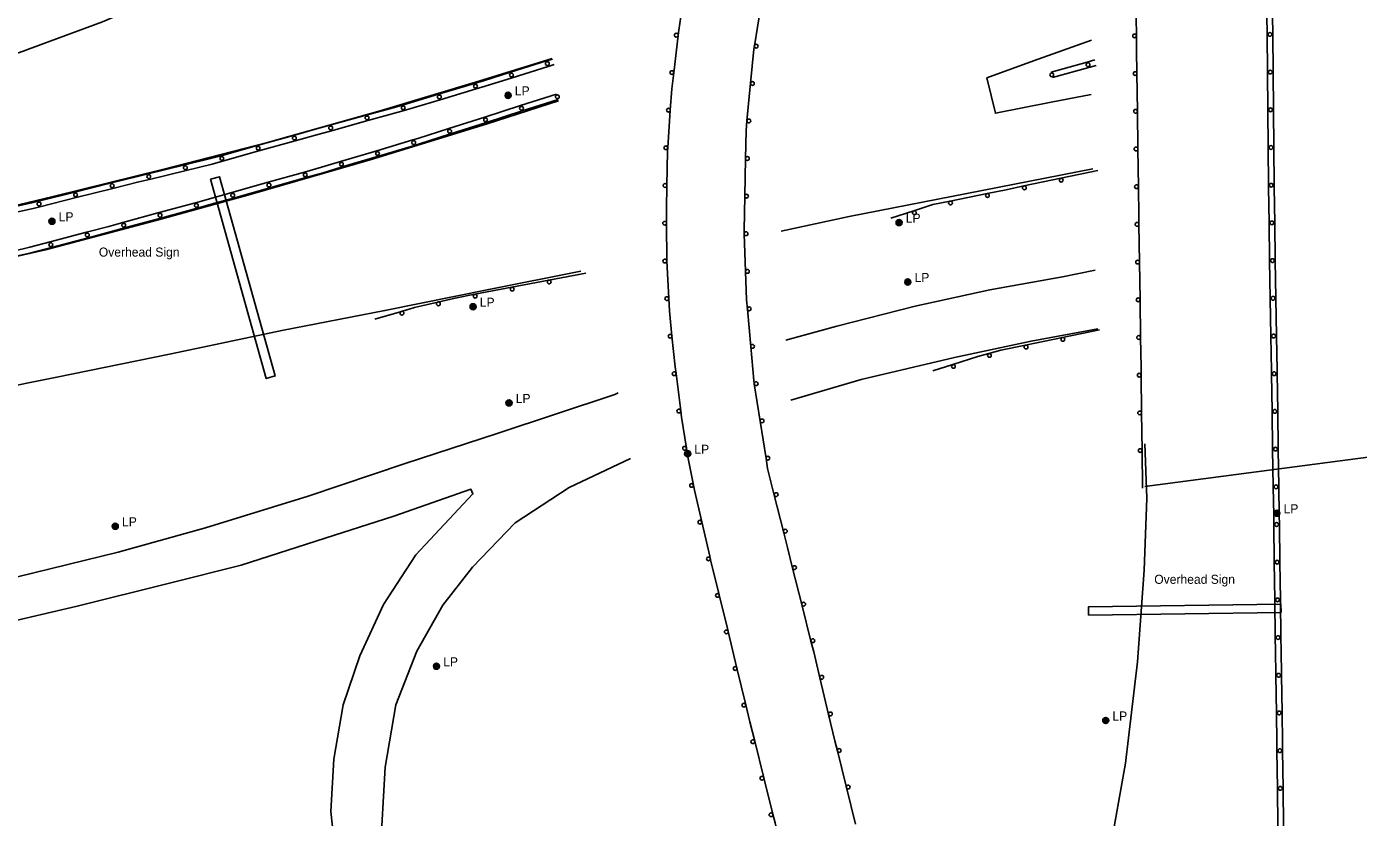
# Model space of a CAD drawing. Extents: x 2402803 to 2427059, y 6985292 to 6997652.
# Drawn here: x 2410013 to 2410720, y 6991137 to 6991556 of the extents above; entities that cross this region are included whole.
import ezdxf

# ---------------------------------------------------------------- set-up
doc = ezdxf.new("R2010")
doc.units = 0
for name, color, linetype in [('p_road - paved curb', 7, 'Continuous'), ('p_road bridge end', 7, 'Continuous'), ('p_road conc barrier', 7, 'Continuous'), ('p_road guard rails', 7, 'Continuous'), ('p_structure general', 7, 'Continuous'), ('p_utility manhole', 7, 'Continuous')]:
    doc.layers.add(name, color=color, linetype=linetype)

msp = doc.modelspace()

# ---------------------------------------------------------------- linework, layer by layer
at = {"layer": 'p_road - paved curb'}
for points in [[(2409960.71, 6991529.81), (2410009.47, 6991542.48), (2410053.45, 6991558.8), (2410096.7, 6991577.41), (2410135.79, 6991596.98), (2410156.26, 6991608.22), (2410188.57, 6991627.97), (2410221.53, 6991651.53), (2410249.87, 6991673.26), (2410275.23, 6991695.32), (2410295.88, 6991714.67), (2410323.24, 6991740.62), (2410347.96, 6991767.42), (2410374.52, 6991799.38), (2410394.06, 6991825.68), (2410408.75, 6991847.33), (2410426.96, 6991877.43), (2410444.01, 6991908.91), (2410461.16, 6991944.99), (2410464.35, 6991952.1)], [(2410578.3, 6991549.1), (2410547.59, 6991538.19), (2410522.82, 6991529.02), (2410527.29, 6991510.32), (2410556.91, 6991516.22), (2410578.19, 6991520.17)], [(2409963.83, 6991450.86), (2410027.36, 6991466.17), (2410085.28, 6991480.54), (2410141.05, 6991494.82), (2410200.85, 6991511.61), (2410253.26, 6991527.36), (2410292.03, 6991539.4)], [(2409962.31, 6991424), (2410023.26, 6991437.85), (2410083.25, 6991453.73), (2410131.86, 6991467.17), (2410195.46, 6991485.55), (2410257.04, 6991504.57), (2410295.48, 6991516.97)], [(2410413.66, 6991447.81), (2410449.7, 6991455.54), (2410512.18, 6991467.73), (2410579.04, 6991480.8)], [(2409963.04, 6991357.03), (2410028.42, 6991370.18), (2410089.91, 6991382.73), (2410148.66, 6991395.02), (2410203.39, 6991405.67), (2410258.4, 6991416.88), (2410307.37, 6991426.6)], [(2410416.1, 6991389.89), (2410443.16, 6991397.33), (2410484.74, 6991407.89), (2410524.39, 6991416.64), (2410562.94, 6991423.6), (2410580.17, 6991427.01)], [(2410418.68, 6991358.16), (2410456.01, 6991369.03), (2410505.58, 6991380.73), (2410546.21, 6991389.46), (2410581.73, 6991395.88)], [(2409963.2, 6991254.49), (2410008.45, 6991264.47), (2410061.72, 6991277.55), (2410108.2, 6991290.46), (2410162.54, 6991307.21), (2410214.12, 6991324.45), (2410262.97, 6991340.39), (2410325.34, 6991361.05), (2410327.07, 6991361.96)], [(2410606.59, 6991334.9), (2410607.56, 6991306.15), (2410606.21, 6991267.97), (2410602.66, 6991219.34), (2410596.31, 6991165.61), (2410587.94, 6991118.84), (2410578.2, 6991081.84), (2410564.79, 6991050.59), (2410547.16, 6991023.52), (2410529.1, 6991002.74), (2410509.17, 6990986.23), (2410500.87, 6990980.81)], [(2410333.69, 6991327.16), (2410301.13, 6991311.82), (2410272.51, 6991293.03), (2410249.78, 6991269.6), (2410234.01, 6991249.34), (2410220.26, 6991224.98), (2410209.1, 6991196.49), (2410203.41, 6991163.38), (2410201.64, 6991132.25), (2410204.46, 6991104.61), (2410213.18, 6991075.54), (2410227.19, 6991045.4), (2410248.1, 6991015.46), (2410269.02, 6990995.2), (2410301.61, 6990972.42), (2410333.31, 6990958.49), (2410369.9, 6990950.37), (2410400.69, 6990948.68), (2410441.15, 6990954)], [(2410178.16, 6991107.21), (2410174.59, 6991140.01), (2410176.23, 6991167.77), (2410181.27, 6991196.58), (2410190.05, 6991222.51), (2410202.56, 6991249.79), (2410219.73, 6991276.02), (2410250.02, 6991308.38), (2410248.95, 6991310.88), (2410208.01, 6991296.6), (2410171.58, 6991284.86), (2410126.98, 6991270.61), (2410089.06, 6991261.1), (2410040.12, 6991248.85), (2409999.17, 6991239.34), (2409963.13, 6991231.76)]]:
    msp.add_lwpolyline(points, dxfattribs=at)
at = {"layer": 'p_road bridge end'}
msp.add_lwpolyline([(2410606.54, 6991312.24), (2410745.28, 6991330.56)], dxfattribs=at)
at = {"layer": 'p_road conc barrier'}
for p, q in [((2410671.48, 6991552.11), (2410671.65, 6991532.11)), ((2410674.48, 6991552.14), (2410674.65, 6991532.14)), ((2410270.02, 6991532.02), (2410289.1, 6991538.05)), ((2410270.93, 6991529.16), (2410290, 6991535.18)), ((2410289.1, 6991538.05), (2410292.29, 6991539.05)), ((2410290, 6991535.18), (2410293.19, 6991536.19)), ((2410556.8, 6991532.12), (2410576.06, 6991537.49)), ((2410557.6, 6991529.23), (2410576.87, 6991534.6)), ((2410576.06, 6991537.49), (2410580.03, 6991538.6)), ((2410576.87, 6991534.6), (2410580.83, 6991535.71)), ((2410671.65, 6991532.11), (2410671.82, 6991512.12)), ((2410674.65, 6991532.14), (2410674.82, 6991512.14)), ((2410212.65, 6991514.64), (2410231.81, 6991520.37)), ((2410231.81, 6991520.37), (2410250.97, 6991526.09)), ((2410232.67, 6991517.49), (2410251.83, 6991523.22)), ((2410294.39, 6991520.48), (2410275.34, 6991514.38)), ((2410213.51, 6991511.77), (2410232.67, 6991517.49)), ((2410275.34, 6991514.38), (2410256.3, 6991508.29)), ((2410295.31, 6991517.62), (2410276.26, 6991511.53)), ((2410671.82, 6991512.12), (2410672, 6991492.12)), ((2410674.82, 6991512.14), (2410675, 6991492.14)), ((2410174.17, 6991503.96), (2410193.45, 6991509.28)), ((2410174.97, 6991501.07), (2410194.25, 6991506.39)), ((2410256.3, 6991508.29), (2410237.25, 6991502.2)), ((2410257.21, 6991505.43), (2410238.16, 6991499.34)), ((2410276.26, 6991511.53), (2410257.21, 6991505.43)), ((2410135.64, 6991493.18), (2410154.89, 6991498.59)), ((2410116.38, 6991487.78), (2410135.64, 6991493.18)), ((2410136.45, 6991490.3), (2410155.7, 6991495.7)), ((2410218.18, 6991496.15), (2410199.02, 6991490.43)), ((2410219.04, 6991493.28), (2410199.88, 6991487.56)), ((2410672, 6991492.12), (2410672.17, 6991472.12)), ((2410675, 6991492.14), (2410675.17, 6991472.14)), ((2410117.2, 6991484.89), (2410136.45, 6991490.3)), ((2410199.02, 6991490.43), (2410179.85, 6991484.71)), ((2410199.88, 6991487.56), (2410180.71, 6991481.84)), ((2410077.67, 6991478.14), (2410097.11, 6991482.88)), ((2410078.38, 6991475.23), (2410097.82, 6991479.96)), ((2410160.65, 6991479.12), (2410141.41, 6991473.67)), ((2410038.85, 6991468.49), (2410058.25, 6991473.33)), ((2410039.57, 6991465.58), (2410058.97, 6991470.42)), ((2410141.41, 6991473.67), (2410122.17, 6991468.22)), ((2410142.23, 6991470.78), (2410122.98, 6991465.34)), ((2410161.47, 6991476.23), (2410142.23, 6991470.78)), ((2410019.45, 6991463.64), (2410038.85, 6991468.49)), ((2410020.17, 6991460.73), (2410039.57, 6991465.58)), ((2410102.9, 6991462.87), (2410083.62, 6991457.61)), ((2410083.62, 6991457.61), (2410064.34, 6991452.36)), ((2410103.69, 6991459.97), (2410084.41, 6991454.72)), ((2410084.41, 6991454.72), (2410065.13, 6991449.46)), ((2410672.48, 6991452.12), (2410672.8, 6991432.12)), ((2410675.48, 6991452.17), (2410675.8, 6991432.17)), ((2410045.03, 6991447.18), (2410025.7, 6991442.04)), ((2410045.8, 6991444.28), (2410026.47, 6991439.14)), ((2410672.8, 6991432.12), (2410673.12, 6991412.13)), ((2410675.8, 6991432.17), (2410676.12, 6991412.17)), ((2410673.12, 6991412.13), (2410673.44, 6991392.13)), ((2410676.12, 6991412.17), (2410676.44, 6991392.18)), ((2410673.76, 6991372.13), (2410674.08, 6991352.13)), ((2410676.76, 6991372.18), (2410677.08, 6991352.18)), ((2410674.08, 6991352.13), (2410674.4, 6991332.14)), ((2410677.08, 6991352.18), (2410677.39, 6991332.18)), ((2410674.4, 6991332.14), (2410674.71, 6991312.14)), ((2410677.39, 6991332.18), (2410677.71, 6991312.19)), ((2410675.01, 6991292.14), (2410675.27, 6991272.15)), ((2410678.01, 6991292.18), (2410678.27, 6991272.19)), ((2410675.27, 6991272.15), (2410675.53, 6991252.15)), ((2410678.27, 6991272.19), (2410678.53, 6991252.19)), ((2410675.53, 6991252.15), (2410675.78, 6991232.16)), ((2410678.53, 6991252.19), (2410678.78, 6991232.19)), ((2410676.08, 6991212.16), (2410676.4, 6991192.17)), ((2410679.08, 6991212.21), (2410679.4, 6991192.22)), ((2410676.71, 6991172.17), (2410676.96, 6991152.18)), ((2410679.71, 6991172.21), (2410679.96, 6991152.21)), ((2410676.96, 6991152.18), (2410677.21, 6991132.18)), ((2410679.96, 6991152.21), (2410680.21, 6991132.22))]:
    msp.add_line(p, q, dxfattribs=at)
for points in [[(2410671.21, 6991572.11), (2410671.39, 6991562.14), (2410671.48, 6991552.11)], [(2410674.21, 6991572.17), (2410674.39, 6991562.18), (2410674.48, 6991552.14)], [(2410250.97, 6991526.09), (2410255.65, 6991527.49), (2410270.02, 6991532.02)], [(2410251.83, 6991523.22), (2410256.53, 6991524.62), (2410270.93, 6991529.16)], [(2410193.45, 6991509.28), (2410209.61, 6991513.73), (2410212.65, 6991514.64)], [(2410194.25, 6991506.39), (2410210.43, 6991510.85), (2410213.51, 6991511.77)], [(2410154.89, 6991498.59), (2410165.72, 6991501.63), (2410174.17, 6991503.96)], [(2410155.7, 6991495.7), (2410166.52, 6991498.74), (2410174.97, 6991501.07)], [(2410237.25, 6991502.2), (2410220.75, 6991496.92), (2410218.18, 6991496.15)], [(2410238.16, 6991499.34), (2410221.63, 6991494.05), (2410219.04, 6991493.28)], [(2410097.11, 6991482.88), (2410110.88, 6991486.23), (2410116.38, 6991487.78)], [(2410097.82, 6991479.96), (2410111.64, 6991483.33), (2410117.2, 6991484.89)], [(2410179.85, 6991484.71), (2410169.66, 6991481.67), (2410160.65, 6991479.12)], [(2410058.25, 6991473.33), (2410071.99, 6991476.76), (2410077.67, 6991478.14)], [(2410180.71, 6991481.84), (2410170.5, 6991478.79), (2410161.47, 6991476.23)], [(2410058.97, 6991470.42), (2410072.71, 6991473.85), (2410078.38, 6991475.23)], [(2410672.17, 6991472.12), (2410672.18, 6991470.96), (2410672.48, 6991452.12)], [(2410675.17, 6991472.14), (2410675.18, 6991471), (2410675.48, 6991452.17)], [(2410000.02, 6991459.2), (2410015.95, 6991462.77), (2410019.45, 6991463.64)], [(2410122.17, 6991468.22), (2410112.28, 6991465.42), (2410102.9, 6991462.87)], [(2410122.98, 6991465.34), (2410113.08, 6991462.53), (2410103.69, 6991459.97)], [(2410000.68, 6991456.27), (2410016.64, 6991459.85), (2410020.17, 6991460.73)], [(2410064.34, 6991452.36), (2410056.77, 6991450.3), (2410045.03, 6991447.18)], [(2410065.13, 6991449.46), (2410057.55, 6991447.4), (2410045.8, 6991444.28)], [(2410025.7, 6991442.04), (2410014.99, 6991439.19), (2410006.31, 6991437.17)], [(2410026.47, 6991439.14), (2410015.72, 6991436.28), (2410006.99, 6991434.25)], [(2410673.44, 6991392.13), (2410673.74, 6991373.6), (2410673.76, 6991372.13)], [(2410676.44, 6991392.18), (2410676.74, 6991373.64), (2410676.76, 6991372.18)], [(2410674.71, 6991312.14), (2410674.95, 6991297.03), (2410675.01, 6991292.14)], [(2410677.71, 6991312.19), (2410677.95, 6991297.07), (2410678.01, 6991292.18)], [(2410675.78, 6991232.16), (2410675.87, 6991225.39), (2410676.08, 6991212.16)], [(2410678.78, 6991232.19), (2410678.87, 6991225.43), (2410679.08, 6991212.21)], [(2410676.4, 6991192.17), (2410676.65, 6991176.74), (2410676.71, 6991172.17)], [(2410679.4, 6991192.22), (2410679.65, 6991176.78), (2410679.71, 6991172.21)]]:
    msp.add_lwpolyline(points, dxfattribs=at)
for centre in [(2410672.98, 6991552.13), (2410289.55, 6991536.62), (2410576.46, 6991536.05), (2410270.48, 6991530.59), (2410557.2, 6991530.67), (2410673.15, 6991532.13), (2410232.24, 6991518.93), (2410251.4, 6991524.65), (2410294.85, 6991519.05), (2410213.08, 6991513.21), (2410275.8, 6991512.95), (2410673.32, 6991512.13), (2410193.85, 6991507.83), (2410256.75, 6991506.86), (2410155.3, 6991497.14), (2410174.57, 6991502.51), (2410237.7, 6991500.77), (2410136.04, 6991491.74), (2410218.61, 6991494.72), (2410673.5, 6991492.13), (2410116.79, 6991486.34), (2410180.28, 6991483.27), (2410199.45, 6991489), (2410078.03, 6991476.69), (2410097.46, 6991481.42), (2410161.06, 6991477.67), (2410058.61, 6991471.87), (2410141.82, 6991472.23), (2410673.67, 6991472.13), (2410019.81, 6991462.19), (2410039.21, 6991467.03), (2410122.58, 6991466.78), (2410084.02, 6991456.17), (2410103.3, 6991461.42), (2410064.73, 6991450.91), (2410673.98, 6991452.14), (2410026.09, 6991440.59), (2410045.41, 6991445.73), (2410674.3, 6991432.15), (2410674.62, 6991412.15), (2410674.94, 6991392.15), (2410675.26, 6991372.16), (2410675.58, 6991352.16), (2410675.9, 6991332.16), (2410676.21, 6991312.16), (2410676.51, 6991292.16), (2410676.77, 6991272.17), (2410677.03, 6991252.17), (2410677.28, 6991232.18), (2410677.58, 6991212.19), (2410677.9, 6991192.19), (2410678.21, 6991172.19), (2410678.46, 6991152.2)]:
    msp.add_circle(centre, 1, dxfattribs=at)
at = {"layer": 'p_road guard rails'}
for p, q in [((2410602.15, 6991551.36), (2410601.87, 6991571.35)), ((2410402.7, 6991565.79), (2410399.38, 6991546.09)), ((2410356.57, 6991531.76), (2410358.97, 6991551.61)), ((2410397.36, 6991526.2), (2410395.47, 6991506.3)), ((2410602.67, 6991511.36), (2410602.41, 6991531.36)), ((2410353.45, 6991491.93), (2410354.78, 6991511.86)), ((2410602.93, 6991491.36), (2410602.67, 6991511.36)), ((2410603.19, 6991471.36), (2410602.93, 6991491.36)), ((2410394.67, 6991486.34), (2410394.26, 6991466.36)), ((2410581.61, 6991479.86), (2410562.03, 6991475.79)), ((2410562.03, 6991475.79), (2410542.45, 6991471.72)), ((2410522.86, 6991467.68), (2410503.26, 6991463.69)), ((2410483.98, 6991458.52), (2410471.88, 6991454.6)), ((2410603.75, 6991431.37), (2410603.45, 6991451.37)), ((2410393.97, 6991446.37), (2410394.68, 6991426.41)), ((2410353.93, 6991412.02), (2410352.89, 6991431.98)), ((2410604.04, 6991411.37), (2410603.75, 6991431.37)), ((2410290.35, 6991421.79), (2410270.7, 6991418.02)), ((2410309.99, 6991425.55), (2410290.35, 6991421.79)), ((2410270.7, 6991418.02), (2410251.06, 6991414.26)), ((2410395.66, 6991406.47), (2410397.44, 6991386.58)), ((2410604.34, 6991391.37), (2410604.04, 6991411.37)), ((2410212.12, 6991405.23), (2410197.99, 6991401.03)), ((2410582.5, 6991395.38), (2410562.91, 6991391.33)), ((2410562.91, 6991391.33), (2410543.33, 6991387.28)), ((2410360.31, 6991352.47), (2410357.84, 6991372.29)), ((2410504.73, 6991376.97), (2410494.07, 6991373.59)), ((2410604.87, 6991351.38), (2410604.62, 6991371.38)), ((2410399.35, 6991366.7), (2410402.47, 6991346.96)), ((2410605.12, 6991331.38), (2410604.87, 6991351.38)), ((2410402.47, 6991346.96), (2410405.59, 6991327.22)), ((2410605.37, 6991311.38), (2410605.12, 6991331.38)), ((2410409.97, 6991307.76), (2410414.82, 6991288.4)), ((2410380.75, 6991254.79), (2410376.01, 6991274.15)), ((2410419.69, 6991269.04), (2410424.57, 6991249.67)), ((2410424.57, 6991249.67), (2410429.44, 6991230.3)), ((2410390.15, 6991216.01), (2410385.49, 6991235.43)), ((2410394.81, 6991196.59), (2410390.15, 6991216.01)), ((2410434.14, 6991210.88), (2410438.76, 6991191.44)), ((2410404.38, 6991157.82), (2410399.56, 6991177.2)), ((2410443.43, 6991172.02), (2410448.22, 6991152.66)), ((2410409.2, 6991138.44), (2410404.38, 6991157.82)), ((2410448.22, 6991152.66), (2410453.01, 6991133.29))]:
    msp.add_line(p, q, dxfattribs=at)
for points in [[(2410358.97, 6991551.61), (2410359.15, 6991553.12), (2410361.84, 6991571.4)], [(2410602.41, 6991531.36), (2410602.25, 6991544), (2410602.15, 6991551.36)], [(2410399.38, 6991546.09), (2410399.09, 6991544.36), (2410397.36, 6991526.2)], [(2410354.78, 6991511.86), (2410355.55, 6991523.32), (2410356.57, 6991531.76)], [(2410395.47, 6991506.3), (2410394.96, 6991500.92), (2410394.67, 6991486.34)], [(2410353, 6991471.95), (2410353.33, 6991490.21), (2410353.45, 6991491.93)], [(2410352.8, 6991451.96), (2410352.77, 6991459.53), (2410353, 6991471.95)], [(2410542.45, 6991471.72), (2410533.03, 6991469.76), (2410522.86, 6991467.68)], [(2410603.45, 6991451.37), (2410603.39, 6991455.63), (2410603.19, 6991471.36)], [(2410394.26, 6991466.36), (2410393.9, 6991448.26), (2410393.97, 6991446.37)], [(2410503.26, 6991463.69), (2410494.17, 6991461.83), (2410483.98, 6991458.52)], [(2410352.89, 6991431.98), (2410352.89, 6991432.02), (2410352.8, 6991451.96)], [(2410394.68, 6991426.41), (2410395.22, 6991411.35), (2410395.66, 6991406.47)], [(2410251.06, 6991414.26), (2410240.57, 6991412.25), (2410231.49, 6991410.16)], [(2410231.49, 6991410.16), (2410219.13, 6991407.32), (2410212.12, 6991405.23)], [(2410355.68, 6991392.14), (2410354.27, 6991405.58), (2410353.93, 6991412.02)], [(2410357.84, 6991372.29), (2410357.4, 6991375.79), (2410355.68, 6991392.14)], [(2410397.44, 6991386.58), (2410399.05, 6991368.58), (2410399.35, 6991366.7)], [(2410543.33, 6991387.28), (2410530.16, 6991384.56), (2410523.85, 6991382.81)], [(2410604.62, 6991371.38), (2410604.57, 6991375.55), (2410604.34, 6991391.37)], [(2410523.85, 6991382.81), (2410518.04, 6991381.2), (2410504.73, 6991376.97)], [(2410363.34, 6991332.73), (2410360.72, 6991349.14), (2410360.31, 6991352.47)], [(2410367.05, 6991313.09), (2410364.08, 6991328.11), (2410363.34, 6991332.73)], [(2410405.59, 6991327.22), (2410406.42, 6991321.94), (2410409.97, 6991307.76)], [(2410371.48, 6991293.61), (2410367.58, 6991310.39), (2410367.05, 6991313.09)], [(2410376.01, 6991274.15), (2410375.7, 6991275.42), (2410371.48, 6991293.61)], [(2410414.82, 6991288.4), (2410416.95, 6991279.92), (2410419.69, 6991269.04)], [(2410385.49, 6991235.43), (2410385.1, 6991237.06), (2410380.75, 6991254.79)], [(2410429.44, 6991230.3), (2410430.86, 6991224.67), (2410434.14, 6991210.88)], [(2410399.56, 6991177.2), (2410396.99, 6991187.52), (2410394.81, 6991196.59)], [(2410438.76, 6991191.44), (2410442.11, 6991177.35), (2410443.43, 6991172.02)], [(2410414, 6991119.07), (2410410.34, 6991133.87), (2410409.2, 6991138.44)]]:
    msp.add_lwpolyline(points, dxfattribs=at)
for centre in [(2410357.98, 6991551.73), (2410601.15, 6991551.34), (2410400.37, 6991545.92), (2410355.58, 6991531.88), (2410398.36, 6991526.11), (2410601.41, 6991531.35), (2410353.78, 6991511.93), (2410601.67, 6991511.35), (2410396.47, 6991506.21), (2410352.45, 6991492), (2410601.93, 6991491.35), (2410395.67, 6991486.32), (2410352, 6991471.97), (2410542.65, 6991470.74), (2410562.23, 6991474.81), (2410602.19, 6991471.35), (2410395.26, 6991466.34), (2410503.46, 6991462.71), (2410523.06, 6991466.7), (2410484.28, 6991457.57), (2410351.8, 6991451.96), (2410602.45, 6991451.35), (2410394.97, 6991446.41), (2410351.89, 6991431.93), (2410395.68, 6991426.45), (2410602.75, 6991431.35), (2410290.54, 6991420.8), (2410251.25, 6991413.28), (2410270.89, 6991417.04), (2410231.71, 6991409.19), (2410352.94, 6991411.97), (2410396.65, 6991406.56), (2410603.04, 6991411.36), (2410212.41, 6991404.28), (2410354.69, 6991392.03), (2410603.34, 6991391.36), (2410398.43, 6991386.67), (2410543.53, 6991386.3), (2410563.12, 6991390.35), (2410524.11, 6991381.85), (2410356.84, 6991372.17), (2410505.03, 6991376.02), (2410603.62, 6991371.36), (2410400.34, 6991366.85), (2410359.31, 6991352.35), (2410603.87, 6991351.36), (2410403.45, 6991347.11), (2410362.36, 6991332.57), (2410406.57, 6991327.37), (2410604.12, 6991331.37), (2410366.06, 6991312.9), (2410410.94, 6991308), (2410370.5, 6991293.38), (2410415.79, 6991288.64), (2410375.04, 6991273.91), (2410420.66, 6991269.28), (2410379.78, 6991254.55), (2410425.54, 6991249.91), (2410384.52, 6991235.19), (2410430.41, 6991230.54), (2410389.18, 6991215.77), (2410435.11, 6991211.11), (2410393.84, 6991196.36), (2410439.73, 6991191.67), (2410398.59, 6991176.95), (2410444.4, 6991172.26), (2410403.41, 6991157.58), (2410449.19, 6991152.9), (2410408.23, 6991138.2)]:
    msp.add_circle(centre, 1, dxfattribs=at)
at = {"layer": 'p_structure general'}
for points in [[(2410110.87, 6991475.29), (2410140.38, 6991369.6), (2410145.16, 6991370.94), (2410115.65, 6991476.63)], [(2410576.69, 6991244.04), (2410678.91, 6991245.5), (2410678.84, 6991249.93), (2410576.62, 6991248.47)]]:
    msp.add_lwpolyline(points, close=True, dxfattribs=at)
at = {"layer": 'p_utility manhole'}
for centre, radius in [((2410268.72, 6991519.81), 1.6), ((2410268.72, 6991519.81), 1.3), ((2410268.72, 6991519.81), 1), ((2410268.72, 6991519.81), 0.539), ((2410268.72, 6991519.81), 0.192), ((2410026.68, 6991453.03), 1.6), ((2410026.68, 6991453.03), 1.3), ((2410026.68, 6991453.03), 1), ((2410026.68, 6991453.03), 0.539), ((2410026.68, 6991453.03), 0.192), ((2410476.16, 6991452.32), 1.6), ((2410476.16, 6991452.32), 1.3), ((2410476.16, 6991452.32), 1), ((2410476.16, 6991452.32), 0.539), ((2410476.16, 6991452.32), 0.192), ((2410480.8, 6991420.79), 1.6), ((2410480.8, 6991420.79), 1.3), ((2410480.8, 6991420.79), 1), ((2410480.8, 6991420.79), 0.539), ((2410480.8, 6991420.79), 0.192), ((2410250.13, 6991407.68), 1.6), ((2410250.13, 6991407.68), 1.3), ((2410250.13, 6991407.68), 1), ((2410250.13, 6991407.68), 0.539), ((2410250.13, 6991407.68), 0.192), ((2410269.19, 6991356.65), 1.6), ((2410269.19, 6991356.65), 1.3), ((2410269.19, 6991356.65), 1), ((2410269.19, 6991356.65), 0.539), ((2410269.19, 6991356.65), 0.192), ((2410363.99, 6991329.68), 1.6), ((2410363.99, 6991329.68), 1.3), ((2410363.99, 6991329.68), 1), ((2410363.99, 6991329.68), 0.539), ((2410363.99, 6991329.68), 0.192), ((2410676.62, 6991298.12), 1.6), ((2410676.62, 6991298.12), 1.3), ((2410676.62, 6991298.12), 1), ((2410676.62, 6991298.12), 0.539), ((2410676.62, 6991298.12), 0.192), ((2410060.28, 6991291.24), 1.6), ((2410060.28, 6991291.24), 1.3), ((2410060.28, 6991291.24), 1), ((2410060.28, 6991291.24), 0.539), ((2410060.28, 6991291.24), 0.192), ((2410230.7, 6991216.96), 1.6), ((2410230.7, 6991216.96), 1.3), ((2410230.7, 6991216.96), 1), ((2410230.7, 6991216.96), 0.539), ((2410230.7, 6991216.96), 0.192), ((2410585.83, 6991188.19), 1.6), ((2410585.83, 6991188.19), 1.3), ((2410585.83, 6991188.19), 1), ((2410585.83, 6991188.19), 0.539), ((2410585.83, 6991188.19), 0.192)]:
    msp.add_circle(centre, radius, dxfattribs=at)

# ---------------------------------------------------------------- texts
at = {"layer": 'p_structure general'}
for p in [(2410051.54, 6991434.27), (2410611.59, 6991260.7)]:
    msp.add_text('Overhead Sign', height=4.8, dxfattribs=at).set_placement(p)
at = {"layer": 'p_utility manhole'}
for p in [(2410268.72, 6991519.81), (2410026.68, 6991453.03), (2410476.16, 6991452.32), (2410480.8, 6991420.79), (2410250.13, 6991407.68), (2410269.19, 6991356.65), (2410363.99, 6991329.68), (2410676.62, 6991298.12), (2410060.28, 6991291.24), (2410230.7, 6991216.96), (2410585.83, 6991188.19)]:
    msp.add_text('  LP', height=4.8, dxfattribs=at).set_placement(p)

doc.saveas('drawing.dxf')
